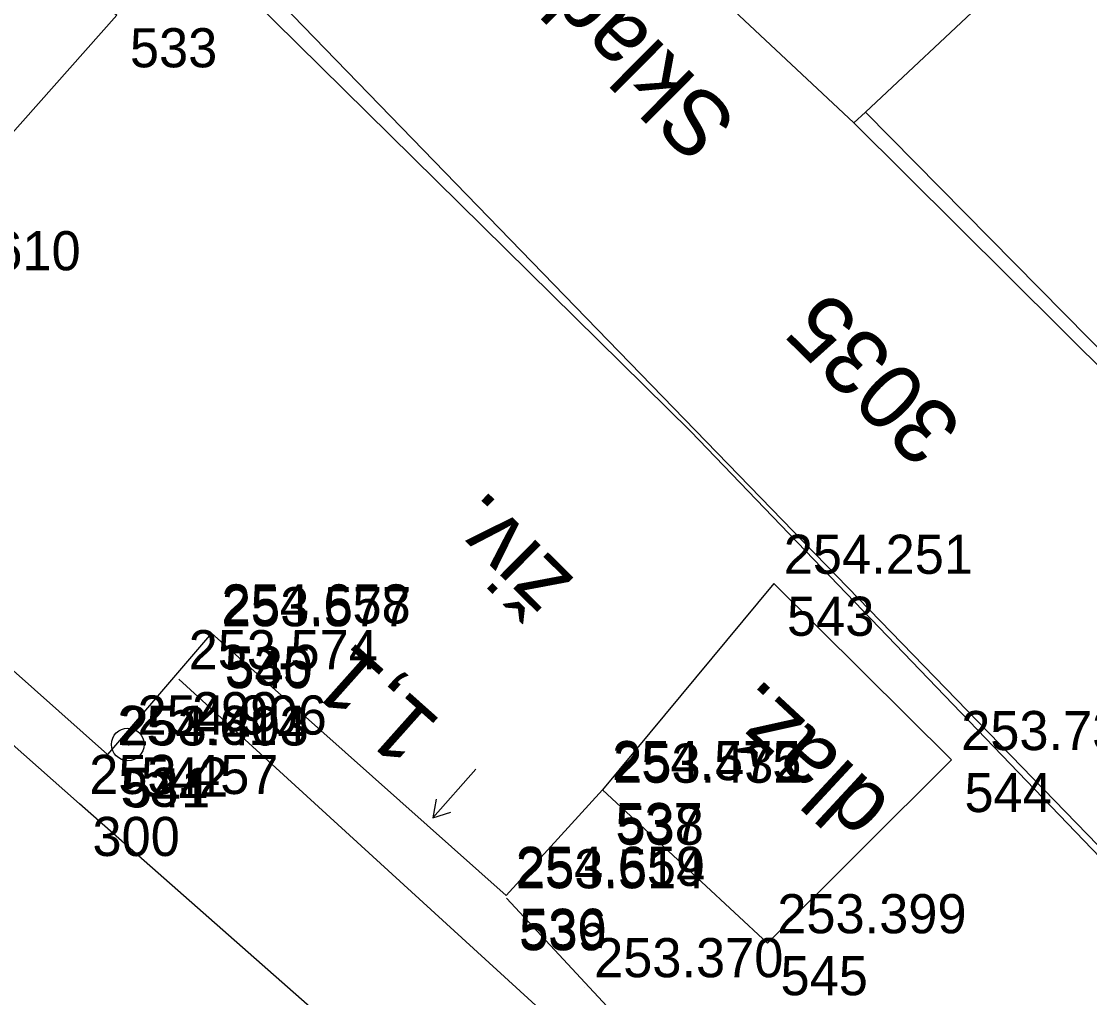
# Model space of a CAD drawing. Extents: x -496688 to -495455, y -1089309 to -1088026.
# Drawn here: x -496512.27 to -496479.53, y -1088129.95 to -1088100.01 of the extents above; entities that cross this region are included whole.
import ezdxf

# ---------------------------------------------------------------- set-up
doc = ezdxf.new("R2010")
doc.units = 0
for name, color, linetype in [('Vrstva 1', 7, 'Continuous'), ('Vrstva 12', 7, 'Continuous'), ('Vrstva 16', 7, 'Continuous'), ('Vrstva 17', 7, 'Continuous'), ('Vrstva 23', 7, 'Continuous'), ('Vrstva 25', 7, 'Continuous'), ('Vrstva 53', 7, 'Continuous'), ('Vrstva 55', 7, 'Continuous'), ('Vrstva 57', 7, 'Continuous'), ('Vrstva 60', 7, 'Continuous'), ('Vrstva 61', 7, 'Continuous')]:
    doc.layers.add(name, color=color, linetype=linetype)

msp = doc.modelspace()

# ---------------------------------------------------------------- linework, layer by layer
at = {"layer": 'Vrstva 1'}
for points in [[(-496070.911, -1088512.268), (-496081.102, -1088503.198), (-496099.259, -1088487.166), (-496120.522, -1088468.335), (-496158.247, -1088435.006), (-496187.973, -1088408.831), (-496214.925, -1088385.093), (-496284.321, -1088323.939), (-496297.716, -1088312.071), (-496304.611, -1088305.962), (-496373.694, -1088244.754), (-496406.269, -1088215.906), (-496420.876, -1088202.973), (-496448.215, -1088178.792), (-496461.979, -1088166.666), (-496475.803, -1088154.487), (-496489.993, -1088142.049), (-496510.493, -1088124.003), (-496531.571, -1088105.326), (-496552.766, -1088086.454)], [(-496474.675, -1088152.871), (-496477.918, -1088149.401), (-496479.791, -1088147.414), (-496485.683, -1088140.977), (-496487.426, -1088139.111), (-496494.132, -1088132.35), (-496507.445, -1088120.178)]]:
    msp.add_lwpolyline(points, dxfattribs=at)
at = {"layer": 'Vrstva 12'}
msp.add_line((-496498.338, -1088122.941), (-496499.665, -1088124.438), dxfattribs=at)
for points in [[(-496489.204, -1088117.252), (-496494.464, -1088123.577), (-496497.417, -1088126.819), (-496506.44, -1088118.775), (-496509.632, -1088122.496), (-496540.498, -1088094.997), (-496555.601, -1088081.546), (-496556.221, -1088080.989)], [(-496489.204, -1088117.252), (-496483.765, -1088122.657), (-496489.402, -1088128.272), (-496494.464, -1088123.577)], [(-496499.558, -1088123.865), (-496499.665, -1088124.438), (-496499.109, -1088124.262)]]:
    msp.add_lwpolyline(points, dxfattribs=at)
at = {"layer": 'Vrstva 16'}
msp.add_lwpolyline([(-496497.407, -1088126.894), (-496486.695, -1088138.428)], dxfattribs=at)
at = {"layer": 'Vrstva 17'}
msp.add_lwpolyline([(-496539.277, -1088065.743), (-496491.754, -1088112.591), (-496473.427, -1088131.659), (-496469.282, -1088135.886)], dxfattribs=at)
at = {"layer": 'Vrstva 23'}
for p, q in [((-496486.4, -1088102.8), (-496480.19, -1088096.97)), ((-496473.77, -1088115.6), (-496486.4, -1088102.8))]:
    msp.add_line(p, q, dxfattribs=at)
msp.add_lwpolyline([(-496509.345, -1088099.823), (-496516.555, -1088107.946), (-496537.348, -1088089.673), (-496530.148, -1088081.499), (-496509.345, -1088099.823)], dxfattribs=at)
at = {"layer": 'Vrstva 25'}
msp.add_line((-496508.973, -1088122.215), (-496509.047, -1088122.149), dxfattribs=at)
msp.add_circle((-496509.01, -1088122.182), 0.5, dxfattribs=at)
at = {"layer": 'Vrstva 53'}
msp.add_lwpolyline([(-496539.03, -1088065.6), (-496535.97, -1088067.83), (-496531.62, -1088071.46), (-496507.63, -1088096.03), (-496458.59, -1088146.6), (-496452.94, -1088142.96), (-496452.25, -1088138.8), (-496443.22, -1088147.27), (-496395.64, -1088185.72), (-496395.1, -1088185.29), (-496369.57, -1088204.88), (-496360, -1088212.22), (-496349.3, -1088220.43), (-496330.37, -1088232.05), (-496312.02, -1088243.31), (-496311.81, -1088243.59), (-496302.57, -1088250.38)], dxfattribs=at)
at = {"layer": 'Vrstva 55'}
for p, q in [((-496486.76, -1088103.13), (-496490.59, -1088099.54)), ((-496486.76, -1088103.13), (-496486.4, -1088102.8)), ((-496457.27, -1088132.43), (-496486.76, -1088103.13))]:
    msp.add_line(p, q, dxfattribs=at)
at = {"layer": 'Vrstva 60'}
for p, q in [((-496489.204, -1088117.252), (-496489.204, -1088117.252)), ((-496489.204, -1088117.252), (-496489.204, -1088117.252)), ((-496506.44, -1088118.775), (-496506.44, -1088118.775)), ((-496506.44, -1088118.775), (-496506.44, -1088118.775)), ((-496506.423, -1088118.86), (-496506.423, -1088118.86)), ((-496506.423, -1088118.86), (-496506.423, -1088118.86)), ((-496507.445, -1088120.178), (-496507.445, -1088120.178)), ((-496507.445, -1088120.178), (-496507.445, -1088120.178)), ((-496509.01, -1088122.182), (-496509.01, -1088122.182)), ((-496509.01, -1088122.182), (-496509.01, -1088122.182)), ((-496509.632, -1088122.496), (-496509.632, -1088122.496)), ((-496509.632, -1088122.496), (-496509.632, -1088122.496)), ((-496509.564, -1088122.515), (-496509.564, -1088122.515)), ((-496509.564, -1088122.515), (-496509.564, -1088122.515)), ((-496483.765, -1088122.657), (-496483.765, -1088122.657)), ((-496483.765, -1088122.657), (-496483.765, -1088122.657)), ((-496494.464, -1088123.577), (-496494.464, -1088123.577)), ((-496494.464, -1088123.577), (-496494.464, -1088123.577)), ((-496494.43, -1088123.658), (-496494.43, -1088123.658)), ((-496494.43, -1088123.658), (-496494.43, -1088123.658)), ((-496510.493, -1088124.003), (-496510.493, -1088124.003)), ((-496510.493, -1088124.003), (-496510.493, -1088124.003)), ((-496497.417, -1088126.819), (-496497.417, -1088126.819)), ((-496497.417, -1088126.819), (-496497.417, -1088126.819)), ((-496497.407, -1088126.894), (-496497.407, -1088126.894)), ((-496497.407, -1088126.894), (-496497.407, -1088126.894)), ((-496489.402, -1088128.272), (-496489.402, -1088128.272)), ((-496489.402, -1088128.272), (-496489.402, -1088128.272)), ((-496495.016, -1088129.62), (-496495.016, -1088129.62)), ((-496495.016, -1088129.62), (-496495.016, -1088129.62))]:
    msp.add_line(p, q, dxfattribs=at)

# ---------------------------------------------------------------- texts
at = {"layer": 'Vrstva 12'}
msp.add_text('1,1', height=2, rotation=138.283, dxfattribs=at).set_placement((-496499.353, -1088121.5))
at = {"layer": 'Vrstva 16'}
for s, rotation, p in [('živ.', 135.3224, (-496495.276, -1088117.138)), ('dlaž.', 137.1541, (-496485.548, -1088123.945))]:
    msp.add_text(s, height=2, rotation=rotation, dxfattribs=at).set_placement(p)
at = {"layer": 'Vrstva 57'}
for s, p in [('Skladištní', (-496490.248, -1088103.049)), ('3035', (-496483.348, -1088112.386))]:
    msp.add_text(s, height=2, rotation=135.1852, dxfattribs=at).set_placement(p)
at = {"layer": 'Vrstva 60'}
for s, p in [('533', (-496508.945, -1088101.423)), ('533', (-496508.945, -1088101.423)), ('543', (-496488.804, -1088118.852)), ('543', (-496488.804, -1088118.852)), ('535', (-496506.04, -1088120.375)), ('535', (-496506.04, -1088120.375)), ('540', (-496506.023, -1088120.46)), ('540', (-496506.023, -1088120.46)), ('299', (-496507.045, -1088121.778)), ('299', (-496507.045, -1088121.778)), ('542', (-496508.61, -1088123.782)), ('542', (-496508.61, -1088123.782)), ('534', (-496509.232, -1088124.096)), ('534', (-496509.232, -1088124.096)), ('541', (-496509.164, -1088124.115)), ('541', (-496509.164, -1088124.115)), ('544', (-496483.365, -1088124.257)), ('544', (-496483.365, -1088124.257)), ('537', (-496494.064, -1088125.177)), ('537', (-496494.064, -1088125.177)), ('538', (-496494.03, -1088125.258)), ('538', (-496494.03, -1088125.258)), ('300', (-496510.093, -1088125.603)), ('300', (-496510.093, -1088125.603)), ('536', (-496497.017, -1088128.419)), ('536', (-496497.017, -1088128.419)), ('539', (-496497.007, -1088128.494)), ('539', (-496497.007, -1088128.494)), ('545', (-496489.002, -1088129.872)), ('545', (-496489.002, -1088129.872))]:
    msp.add_text(s, height=1.2, dxfattribs=at).set_placement(p)
at = {"layer": 'Vrstva 61'}
for s, p in [('254.610', (-496516.255, -1088107.646)), ('254.610', (-496516.255, -1088107.646)), ('254.251', (-496488.904, -1088116.952)), ('254.251', (-496488.904, -1088116.952)), ('254.658', (-496506.14, -1088118.475)), ('254.658', (-496506.14, -1088118.475)), ('253.577', (-496506.123, -1088118.56)), ('253.577', (-496506.123, -1088118.56)), ('253.574', (-496507.145, -1088119.878)), ('253.574', (-496507.145, -1088119.878)), ('254.906', (-496508.71, -1088121.882)), ('254.906', (-496508.71, -1088121.882)), ('254.614', (-496509.332, -1088122.196)), ('254.614', (-496509.332, -1088122.196)), ('253.403', (-496509.264, -1088122.215)), ('253.403', (-496509.264, -1088122.215)), ('253.739', (-496483.465, -1088122.357)), ('253.739', (-496483.465, -1088122.357)), ('254.575', (-496494.164, -1088123.277)), ('254.575', (-496494.164, -1088123.277)), ('253.432', (-496494.13, -1088123.358)), ('253.432', (-496494.13, -1088123.358)), ('253.457', (-496510.193, -1088123.703)), ('253.457', (-496510.193, -1088123.703)), ('254.659', (-496497.117, -1088126.519)), ('254.659', (-496497.117, -1088126.519)), ('253.514', (-496497.107, -1088126.594)), ('253.514', (-496497.107, -1088126.594)), ('253.399', (-496489.102, -1088127.972)), ('253.399', (-496489.102, -1088127.972)), ('253.370', (-496494.716, -1088129.32)), ('253.370', (-496494.716, -1088129.32))]:
    msp.add_text(s, height=1.2, dxfattribs=at).set_placement(p)

doc.saveas('drawing.dxf')
